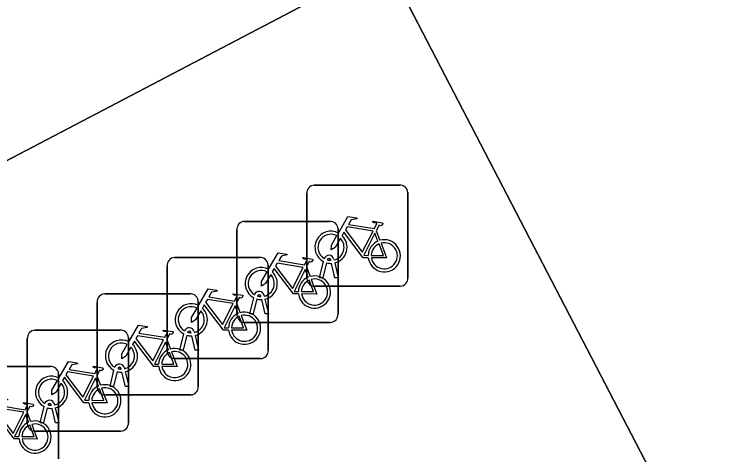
# Model space of a CAD drawing. Extents: x 158835 to 160077, y 386387 to 387778.
# Drawn here: x 159689.18 to 159696.16, y 387540.65 to 387545.01 of the extents above; entities that cross this region are included whole.
import ezdxf

# ---------------------------------------------------------------- set-up
doc = ezdxf.new("R2010")
doc.units = 0
for name, color, linetype in [('IMGEO_Fietsenrek', 7, 'Continuous'), ('IMGEO_Rijbaan_lokaal_open', 7, 'Continuous'), ('IMGEO_Voetpad_open', 7, 'Continuous')]:
    doc.layers.add(name, color=color, linetype=linetype)

msp = doc.modelspace()

# ---------------------------------------------------------------- linework, layer by layer
at = {"layer": 'IMGEO_Fietsenrek'}
for p, q in [((159692.1509, 387543.3205), (159692.9918, 387543.3205)), ((159692.9918, 387543.3205), (159692.1509, 387543.3205)), ((159692.0765, 387542.3959), (159692.0765, 387543.2368)), ((159692.0765, 387543.2368), (159692.0765, 387542.3959)), ((159693.0755, 387543.2461), (159693.0755, 387542.4052)), ((159693.0755, 387542.4052), (159693.0755, 387543.2461)), ((159691.4609, 387542.9625), (159692.3018, 387542.9625)), ((159692.3018, 387542.9625), (159691.4609, 387542.9625)), ((159691.3865, 387542.0379), (159691.3865, 387542.8788)), ((159691.3865, 387542.8788), (159691.3865, 387542.0379)), ((159692.3855, 387542.8881), (159692.3855, 387542.0472)), ((159692.3855, 387542.0472), (159692.3855, 387542.8881)), ((159692.7632, 387542.8702), (159692.7995, 387542.775)), ((159690.7699, 387542.6045), (159691.6108, 387542.6045)), ((159691.6108, 387542.6045), (159690.7699, 387542.6045)), ((159692.3139, 387542.5769), (159692.3129, 387542.5812)), ((159692.3446, 387542.5884), (159692.3464, 387542.5805)), ((159690.6955, 387541.6799), (159690.6955, 387542.5208)), ((159690.6955, 387542.5208), (159690.6955, 387541.6799)), ((159691.6945, 387542.5301), (159691.6945, 387541.6892)), ((159691.6945, 387541.6892), (159691.6945, 387542.5301)), ((159692.0732, 387542.5122), (159692.1095, 387542.417)), ((159692.2035, 387542.4053), (159692.2418, 387542.5653)), ((159692.2722, 387542.5531), (159692.2369, 387542.4053)), ((159692.355, 387542.4053), (159692.3211, 387542.547)), ((159692.3534, 387542.5513), (159692.3884, 387542.4053)), ((159692.2369, 387542.4053), (159692.2035, 387542.4053)), ((159692.3884, 387542.4053), (159692.355, 387542.4053)), ((159693.0011, 387542.3215), (159692.1602, 387542.3215)), ((159692.1602, 387542.3215), (159693.0011, 387542.3215)), ((159690.0799, 387542.2455), (159690.9208, 387542.2455)), ((159690.9208, 387542.2455), (159690.0799, 387542.2455)), ((159691.6546, 387542.2304), (159691.6564, 387542.2225)), ((159690.0055, 387541.3209), (159690.0055, 387542.1618)), ((159690.0055, 387542.1618), (159690.0055, 387541.3209)), ((159691.0045, 387542.1711), (159691.0045, 387541.3302)), ((159691.0045, 387541.3302), (159691.0045, 387542.1711)), ((159691.5135, 387542.0473), (159691.5518, 387542.2073)), ((159691.5822, 387542.1951), (159691.5469, 387542.0473)), ((159691.6239, 387542.2189), (159691.6229, 387542.2232)), ((159691.665, 387542.0473), (159691.6311, 387542.189)), ((159691.6634, 387542.1933), (159691.6984, 387542.0473)), ((159691.3822, 387542.1542), (159691.4185, 387542.059)), ((159691.5469, 387542.0473), (159691.5135, 387542.0473)), ((159691.6984, 387542.0473), (159691.665, 387542.0473)), ((159692.3111, 387541.9635), (159691.4702, 387541.9635)), ((159691.4702, 387541.9635), (159692.3111, 387541.9635)), ((159689.3889, 387541.8875), (159690.2298, 387541.8875)), ((159690.2298, 387541.8875), (159689.3889, 387541.8875)), ((159690.3135, 387541.8131), (159690.3135, 387540.9722)), ((159690.3135, 387540.9722), (159690.3135, 387541.8131)), ((159690.8225, 387541.6893), (159690.8608, 387541.8493)), ((159690.8912, 387541.8371), (159690.8559, 387541.6893)), ((159690.9329, 387541.8609), (159690.9319, 387541.8652)), ((159690.974, 387541.6893), (159690.9401, 387541.831)), ((159690.9636, 387541.8724), (159690.9654, 387541.8645)), ((159690.9724, 387541.8353), (159691.0074, 387541.6893)), ((159689.3145, 387540.9629), (159689.3145, 387541.8038)), ((159689.3145, 387541.8038), (159689.3145, 387540.9629)), ((159690.6922, 387541.7952), (159690.7285, 387541.7)), ((159690.8559, 387541.6893), (159690.8225, 387541.6893)), ((159691.0074, 387541.6893), (159690.974, 387541.6893)), ((159691.6201, 387541.6055), (159690.7792, 387541.6055)), ((159690.7792, 387541.6055), (159691.6201, 387541.6055)), ((159688.6989, 387541.5295), (159689.5398, 387541.5295)), ((159689.5398, 387541.5295), (159688.6989, 387541.5295)), ((159690.1325, 387541.3303), (159690.1708, 387541.4903)), ((159690.2012, 387541.4781), (159690.1659, 387541.3303)), ((159690.2429, 387541.5019), (159690.2419, 387541.5062)), ((159690.284, 387541.3303), (159690.2501, 387541.472)), ((159690.2736, 387541.5134), (159690.2754, 387541.5055)), ((159690.2824, 387541.4763), (159690.3174, 387541.3303)), ((159689.6235, 387541.4551), (159689.6235, 387540.6142)), ((159689.6235, 387540.6142), (159689.6235, 387541.4551)), ((159690.0012, 387541.4372), (159690.0375, 387541.342)), ((159690.1659, 387541.3303), (159690.1325, 387541.3303)), ((159690.3174, 387541.3303), (159690.284, 387541.3303)), ((159690.9301, 387541.2465), (159690.0892, 387541.2465)), ((159690.0892, 387541.2465), (159690.9301, 387541.2465)), ((159689.4415, 387540.9723), (159689.4798, 387541.1323)), ((159689.5102, 387541.1201), (159689.4749, 387540.9723)), ((159689.5519, 387541.1439), (159689.5509, 387541.1482)), ((159689.593, 387540.9723), (159689.5591, 387541.114)), ((159689.5826, 387541.1554), (159689.5844, 387541.1475)), ((159689.5914, 387541.1183), (159689.6264, 387540.9723)), ((159689.3112, 387541.0792), (159689.3475, 387540.984)), ((159689.4749, 387540.9723), (159689.4415, 387540.9723)), ((159689.6264, 387540.9723), (159689.593, 387540.9723)), ((159690.2391, 387540.8885), (159689.3982, 387540.8885)), ((159689.3982, 387540.8885), (159690.2391, 387540.8885))]:
    msp.add_line(p, q, dxfattribs=at)
for points in [[(159692.3891, 387542.8472), (159692.4838, 387543.0107), (159692.57, 387542.9969), (159692.5717, 387542.9882), (159692.5156, 387542.9773), (159692.4894, 387542.932), (159692.7446, 387542.8912)], [(159692.7446, 387542.8912), (159692.7696, 387542.94), (159692.7645, 387542.944), (159692.7413, 387542.9477), (159692.7286, 387542.9552), (159692.7276, 387542.9583), (159692.7298, 387542.9629), (159692.8246, 387542.9478), (159692.8269, 387542.9375), (159692.8175, 387542.9251), (159692.8051, 387542.9187), (159692.7906, 387542.9249), (159692.7632, 387542.8702)], [(159692.6848, 387542.6025), (159692.6351, 387542.6026), (159692.4444, 387542.8543), (159692.4254, 387542.8215)], [(159692.7317, 387542.866), (159692.4749, 387542.907), (159692.4582, 387542.8782), (159692.6252, 387542.6579), (159692.7317, 387542.866)], [(159692.4098, 387542.7947), (159692.3582, 387542.7055), (159692.3183, 387542.6795), (159692.3195, 387542.727), (159692.374, 387542.8212)], [(159692.7797, 387542.768), (159692.7504, 387542.8448), (159692.641, 387542.6267), (159692.6837, 387542.6266)], [(159692.7137, 387542.6265), (159692.8336, 387542.6263), (159692.7904, 387542.7399)], [(159692.8102, 387542.7468), (159692.8652, 387542.6022), (159692.7151, 387542.6025)], [(159691.6991, 387542.4892), (159691.7938, 387542.6527), (159691.88, 387542.6389), (159691.8817, 387542.6302), (159691.8256, 387542.6193), (159691.7994, 387542.574), (159692.0546, 387542.5332)], [(159692.0546, 387542.5332), (159692.0796, 387542.582), (159692.0745, 387542.586), (159692.0513, 387542.5897), (159692.0386, 387542.5972), (159692.0376, 387542.6003), (159692.0398, 387542.6049), (159692.1346, 387542.5898), (159692.1369, 387542.5795), (159692.1275, 387542.5671), (159692.1151, 387542.5607), (159692.1006, 387542.5669), (159692.0732, 387542.5122)], [(159692.0417, 387542.508), (159691.7849, 387542.549), (159691.7682, 387542.5202), (159691.9352, 387542.2999), (159692.0417, 387542.508)], [(159691.7198, 387542.4367), (159691.6682, 387542.3475), (159691.6283, 387542.3215), (159691.6295, 387542.369), (159691.684, 387542.4632)], [(159691.9948, 387542.2445), (159691.9451, 387542.2446), (159691.7544, 387542.4963), (159691.7354, 387542.4635)], [(159692.0897, 387542.41), (159692.0604, 387542.4868), (159691.951, 387542.2687), (159691.9937, 387542.2686)], [(159692.0237, 387542.2685), (159692.1436, 387542.2683), (159692.1004, 387542.3819)], [(159692.1202, 387542.3888), (159692.1752, 387542.2442), (159692.0251, 387542.2445)], [(159691.0081, 387542.1312), (159691.1028, 387542.2947), (159691.189, 387542.2809), (159691.1907, 387542.2722), (159691.1346, 387542.2613), (159691.1084, 387542.216), (159691.3636, 387542.1752)], [(159691.3636, 387542.1752), (159691.3886, 387542.224), (159691.3835, 387542.228), (159691.3603, 387542.2317), (159691.3476, 387542.2392), (159691.3466, 387542.2423), (159691.3488, 387542.2469), (159691.4436, 387542.2318), (159691.4459, 387542.2215), (159691.4365, 387542.2091), (159691.4241, 387542.2027), (159691.4096, 387542.2089), (159691.3822, 387542.1542)], [(159691.3507, 387542.15), (159691.0939, 387542.191), (159691.0772, 387542.1622), (159691.2442, 387541.9419), (159691.3507, 387542.15)], [(159691.0288, 387542.0787), (159690.9772, 387541.9895), (159690.9373, 387541.9635), (159690.9385, 387542.011), (159690.993, 387542.1052)], [(159691.3038, 387541.8865), (159691.2541, 387541.8866), (159691.0634, 387542.1383), (159691.0444, 387542.1055)], [(159691.3987, 387542.052), (159691.3694, 387542.1288), (159691.26, 387541.9107), (159691.3027, 387541.9106)], [(159691.3327, 387541.9105), (159691.4526, 387541.9103), (159691.4094, 387542.0239)], [(159691.4292, 387542.0308), (159691.4842, 387541.8862), (159691.3341, 387541.8865)], [(159690.3181, 387541.7722), (159690.4128, 387541.9357), (159690.499, 387541.9219), (159690.5007, 387541.9132), (159690.4446, 387541.9023), (159690.4184, 387541.857), (159690.6736, 387541.8162)], [(159690.6736, 387541.8162), (159690.6986, 387541.865), (159690.6935, 387541.869), (159690.6703, 387541.8727), (159690.6576, 387541.8802), (159690.6566, 387541.8833), (159690.6588, 387541.8879), (159690.7536, 387541.8728), (159690.7559, 387541.8625), (159690.7465, 387541.8501), (159690.7341, 387541.8437), (159690.7196, 387541.8499), (159690.6922, 387541.7952)], [(159690.6607, 387541.791), (159690.4039, 387541.832), (159690.3872, 387541.8032), (159690.5542, 387541.5829), (159690.6607, 387541.791)], [(159690.3388, 387541.7197), (159690.2872, 387541.6305), (159690.2473, 387541.6045), (159690.2485, 387541.652), (159690.303, 387541.7462)], [(159690.6138, 387541.5275), (159690.5641, 387541.5276), (159690.3734, 387541.7793), (159690.3544, 387541.7465)], [(159690.7087, 387541.693), (159690.6794, 387541.7698), (159690.57, 387541.5517), (159690.6127, 387541.5516)], [(159690.7392, 387541.6718), (159690.7942, 387541.5272), (159690.6441, 387541.5275)], [(159690.6427, 387541.5515), (159690.7626, 387541.5513), (159690.7194, 387541.6649)], [(159689.6271, 387541.4142), (159689.7218, 387541.5777), (159689.808, 387541.5639), (159689.8097, 387541.5552), (159689.7536, 387541.5443), (159689.7274, 387541.499), (159689.9826, 387541.4582)], [(159689.9826, 387541.4582), (159690.0076, 387541.507), (159690.0025, 387541.511), (159689.9793, 387541.5147), (159689.9666, 387541.5222), (159689.9656, 387541.5253), (159689.9678, 387541.5299), (159690.0626, 387541.5148), (159690.0649, 387541.5045), (159690.0555, 387541.4921), (159690.0431, 387541.4857), (159690.0286, 387541.4919), (159690.0012, 387541.4372)], [(159689.9697, 387541.433), (159689.7129, 387541.474), (159689.6962, 387541.4452), (159689.8632, 387541.2249), (159689.9697, 387541.433)], [(159689.6478, 387541.3617), (159689.5962, 387541.2725), (159689.5563, 387541.2465), (159689.5575, 387541.294), (159689.612, 387541.3882)], [(159689.9228, 387541.1695), (159689.8731, 387541.1696), (159689.6824, 387541.4213), (159689.6634, 387541.3885)], [(159690.0177, 387541.335), (159689.9884, 387541.4118), (159689.879, 387541.1937), (159689.9217, 387541.1936)], [(159689.9517, 387541.1935), (159690.0716, 387541.1933), (159690.0284, 387541.3069)], [(159690.0482, 387541.3138), (159690.1032, 387541.1692), (159689.9531, 387541.1695)], [(159688.9371, 387541.0562), (159689.0318, 387541.2197), (159689.118, 387541.2059), (159689.1197, 387541.1972), (159689.0636, 387541.1863), (159689.0374, 387541.141), (159689.2926, 387541.1002)], [(159689.2797, 387541.075), (159689.0229, 387541.116), (159689.0062, 387541.0872), (159689.1732, 387540.8669), (159689.2797, 387541.075)], [(159689.2926, 387541.1002), (159689.3176, 387541.149), (159689.3125, 387541.153), (159689.2893, 387541.1567), (159689.2766, 387541.1642), (159689.2756, 387541.1673), (159689.2778, 387541.1719), (159689.3726, 387541.1568), (159689.3749, 387541.1465), (159689.3655, 387541.1341), (159689.3531, 387541.1277), (159689.3386, 387541.1339), (159689.3112, 387541.0792)], [(159689.2328, 387540.8115), (159689.1831, 387540.8116), (159688.9924, 387541.0633), (159688.9734, 387541.0305)], [(159689.3277, 387540.977), (159689.2984, 387541.0538), (159689.189, 387540.8357), (159689.2317, 387540.8356)], [(159689.2617, 387540.8355), (159689.3816, 387540.8353), (159689.3384, 387540.9489)], [(159689.3582, 387540.9558), (159689.4132, 387540.8112), (159689.2631, 387540.8115)]]:
    msp.add_lwpolyline(points, dxfattribs=at)
for centre, radius, start, end in [((159692.1542, 387543.2426), 0.0779, 92.4484, 184.28452), ((159692.1542, 387543.2426), 0.0779, 92.4484, 184.28452), ((159692.9976, 387543.2428), 0.0779, 2.4484, 94.28452), ((159692.9976, 387543.2428), 0.0779, 2.4484, 94.28452), ((159691.4642, 387542.8846), 0.0779, 92.4484, 184.28452), ((159691.4642, 387542.8846), 0.0779, 92.4484, 184.28452), ((159692.3076, 387542.8848), 0.0779, 2.4484, 94.28452), ((159692.3076, 387542.8848), 0.0779, 2.4484, 94.28452), ((159692.3161, 387542.7059), 0.159, 62.67661, 242.13685), ((159692.3161, 387542.7059), 0.129, 63.31916, 238.90302), ((159692.3161, 387542.7059), 0.129, 283.60429, 43.43025), ((159692.3161, 387542.7059), 0.159, 283.5766, 46.60424), ((159692.8427, 387542.6219), 0.159, 113.3408, 178.32165), ((159692.8427, 387542.6219), 0.159, 187.0065, 105.77075), ((159692.8427, 387542.6219), 0.129, 113.92302, 177.95563), ((159692.8427, 387542.6219), 0.129, 188.67146, 104.58832), ((159690.7732, 387542.5266), 0.0779, 92.4484, 184.28452), ((159690.7732, 387542.5266), 0.0779, 92.4484, 184.28452), ((159691.6166, 387542.5268), 0.0779, 2.4484, 94.28452), ((159691.6166, 387542.5268), 0.0779, 2.4484, 94.28452), ((159692.2959, 387542.5773), 0.0499, 12.8025, 158.69338), ((159692.2959, 387542.5773), 0.0174, 12.8025, 163.45023), ((159692.3161, 387542.7059), 0.129, 253.41502, 269.02044), ((159691.6261, 387542.3479), 0.159, 62.67661, 242.13685), ((159692.3161, 387542.7059), 0.159, 253.99666, 271.78671), ((159691.6261, 387542.3479), 0.129, 63.31916, 238.90302), ((159691.6261, 387542.3479), 0.129, 283.60429, 43.43025), ((159691.6261, 387542.3479), 0.159, 283.5766, 46.60424), ((159692.1527, 387542.2639), 0.159, 113.3408, 178.32165), ((159692.1527, 387542.2639), 0.159, 187.0065, 105.77075), ((159692.1527, 387542.2639), 0.129, 113.92302, 177.95563), ((159692.1527, 387542.2639), 0.129, 188.67146, 104.58832), ((159692.1544, 387542.3992), 0.0779, 182.4484, 274.28452), ((159692.1544, 387542.3992), 0.0779, 182.4484, 274.28452), ((159692.9978, 387542.3994), 0.0779, 272.4484, 4.28452), ((159692.9978, 387542.3994), 0.0779, 272.4484, 4.28452), ((159690.0832, 387542.1676), 0.0779, 92.4484, 184.28452), ((159690.0832, 387542.1676), 0.0779, 92.4484, 184.28452), ((159690.9266, 387542.1678), 0.0779, 2.4484, 94.28452), ((159690.9266, 387542.1678), 0.0779, 2.4484, 94.28452), ((159691.6059, 387542.2193), 0.0499, 12.8025, 158.69338), ((159691.6059, 387542.2193), 0.0174, 12.8025, 163.45023), ((159691.6261, 387542.3479), 0.159, 253.99666, 271.78671), ((159691.6261, 387542.3479), 0.129, 253.41502, 269.02044), ((159690.9351, 387541.9899), 0.159, 62.67661, 242.13685), ((159690.9351, 387541.9899), 0.129, 63.31916, 238.90302), ((159690.9351, 387541.9899), 0.159, 283.5766, 46.60424), ((159690.9351, 387541.9899), 0.129, 283.60429, 43.43025), ((159691.4617, 387541.9059), 0.159, 113.3408, 178.32165), ((159691.4617, 387541.9059), 0.159, 187.0065, 105.77075), ((159691.4617, 387541.9059), 0.129, 113.92302, 177.95563), ((159691.4617, 387541.9059), 0.129, 188.67146, 104.58832), ((159691.4644, 387542.0412), 0.0779, 182.4484, 274.28452), ((159691.4644, 387542.0412), 0.0779, 182.4484, 274.28452), ((159692.3078, 387542.0414), 0.0779, 272.4484, 4.28452), ((159692.3078, 387542.0414), 0.0779, 272.4484, 4.28452), ((159689.3922, 387541.8096), 0.0779, 92.4484, 184.28452), ((159689.3922, 387541.8096), 0.0779, 92.4484, 184.28452), ((159690.2356, 387541.8098), 0.0779, 2.4484, 94.28452), ((159690.2356, 387541.8098), 0.0779, 2.4484, 94.28452), ((159690.9149, 387541.8613), 0.0499, 12.8025, 158.69338), ((159690.9149, 387541.8613), 0.0174, 12.8025, 163.45023), ((159690.9351, 387541.9899), 0.159, 253.99666, 271.78671), ((159690.9351, 387541.9899), 0.129, 253.41502, 269.02044), ((159690.2451, 387541.6309), 0.159, 62.67661, 242.13685), ((159690.2451, 387541.6309), 0.129, 63.31916, 238.90302), ((159690.2451, 387541.6309), 0.159, 283.5766, 46.60424), ((159690.2451, 387541.6309), 0.129, 283.60429, 43.43025), ((159690.7717, 387541.5469), 0.159, 113.3408, 178.32165), ((159690.7717, 387541.5469), 0.159, 187.0065, 105.77075), ((159690.7717, 387541.5469), 0.129, 188.67146, 104.58832), ((159690.7734, 387541.6832), 0.0779, 182.4484, 274.28452), ((159690.7734, 387541.6832), 0.0779, 182.4484, 274.28452), ((159691.6168, 387541.6834), 0.0779, 272.4484, 4.28452), ((159691.6168, 387541.6834), 0.0779, 272.4484, 4.28452), ((159690.7717, 387541.5469), 0.129, 113.92302, 177.95563), ((159689.5456, 387541.4518), 0.0779, 2.4484, 94.28452), ((159689.5456, 387541.4518), 0.0779, 2.4484, 94.28452), ((159690.2249, 387541.5023), 0.0499, 12.8025, 158.69338), ((159690.2451, 387541.6309), 0.159, 253.99666, 271.78671), ((159690.2249, 387541.5023), 0.0174, 12.8025, 163.45023), ((159690.2451, 387541.6309), 0.129, 253.41502, 269.02044), ((159689.5541, 387541.2729), 0.159, 62.67661, 242.13685), ((159689.5541, 387541.2729), 0.129, 63.31916, 238.90302), ((159689.5541, 387541.2729), 0.159, 283.5766, 46.60424), ((159689.5541, 387541.2729), 0.129, 283.60429, 43.43025), ((159690.0807, 387541.1889), 0.159, 113.3408, 178.32165), ((159690.0807, 387541.1889), 0.159, 187.0065, 105.77075), ((159690.0834, 387541.3242), 0.0779, 182.4484, 274.28452), ((159690.0834, 387541.3242), 0.0779, 182.4484, 274.28452), ((159690.9268, 387541.3244), 0.0779, 272.4484, 4.28452), ((159690.9268, 387541.3244), 0.0779, 272.4484, 4.28452), ((159690.0807, 387541.1889), 0.129, 113.92302, 177.95563), ((159690.0807, 387541.1889), 0.129, 188.67146, 104.58832), ((159689.5339, 387541.1443), 0.0499, 12.8025, 158.69338), ((159689.5541, 387541.2729), 0.159, 253.99666, 271.78671), ((159689.5339, 387541.1443), 0.0174, 12.8025, 163.45023), ((159689.5541, 387541.2729), 0.129, 253.41502, 269.02044), ((159689.3907, 387540.8309), 0.159, 113.3408, 178.32165), ((159689.3907, 387540.8309), 0.159, 187.0065, 105.77075), ((159690.2358, 387540.9664), 0.0779, 272.4484, 4.28452), ((159690.2358, 387540.9664), 0.0779, 272.4484, 4.28452), ((159689.3907, 387540.8309), 0.129, 113.92302, 177.95563), ((159689.3907, 387540.8309), 0.129, 188.67146, 104.58832), ((159689.3924, 387540.9662), 0.0779, 182.4484, 274.28452), ((159689.3924, 387540.9662), 0.0779, 182.4484, 274.28452)]:
    msp.add_arc(centre, radius, start, end, dxfattribs=at)
at = {"layer": 'IMGEO_Rijbaan_lokaal_open'}
msp.add_lwpolyline([(159713.436, 387524.278), (159713.825, 387524.475), (159711.228, 387529.727), (159708.954, 387528.572), (159705.451, 387529.455), (159696.196, 387547.328), (159692.871, 387545.509), (159695.901, 387539.67)], dxfattribs=at)
at = {"layer": 'IMGEO_Voetpad_open'}
for points in [[(159655.881, 387556.649), (159656.953, 387554.58), (159658.599, 387555.436), (159657.412, 387557.764), (159665.59, 387561.989), (159666.821, 387559.691), (159668.49, 387560.517), (159668.179, 387560.989), (159673.545, 387563.763), (159682.751, 387546.006), (159677.628, 387543.335), (159679.041, 387540.673), (159691.809, 387547.332), (159692.763, 387545.479), (159680.031, 387538.808), (159680.574, 387537.784), (159683.927, 387539.515), (159693.471, 387521.062)], [(159695.901, 387539.67), (159692.871, 387545.509), (159691.929, 387547.34), (159691.754, 387547.68)]]:
    msp.add_lwpolyline(points, dxfattribs=at)
msp.add_lwpolyline([(159692.763, 387545.479), (159691.809, 387547.332), (159679.041, 387540.673), (159680.031, 387538.808)], close=True, dxfattribs=at)

doc.saveas('drawing.dxf')
